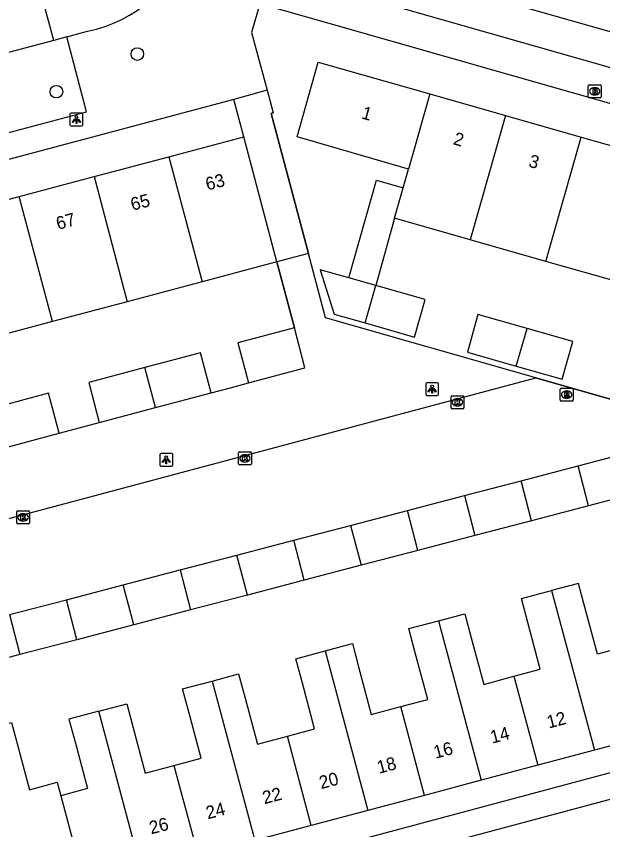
# Model space of a CAD drawing. Extents: x 162542 to 163144, y 380786 to 381511.
# Drawn here: x 163031.6 to 163077, y 381138.8 to 381201.7 of the extents above; entities that cross this region are included whole.
import ezdxf

# ---------------------------------------------------------------- set-up
doc = ezdxf.new("R2010")
doc.units = 0
for name, color, linetype in [('IMGEO_Boom', 7, 'Continuous'), ('IMGEO_Brandkraan', 7, 'Continuous'), ('IMGEO_Kolk', 7, 'Continuous'), ('IMGEO_Lichtpunt', 7, 'Continuous'), ('IMGEO_Lijnafwatering', 7, 'Continuous'), ('IMGEO_Muur', 7, 'Continuous'), ('IMGEO_Pand', 7, 'Continuous'), ('IMGEO_Pand_nummerreeks', 7, 'Continuous'), ('IMGEO_Parkeervlak_open', 7, 'Continuous'), ('IMGEO_Rijbaan_lokaal_open', 7, 'Continuous'), ('IMGEO_Rioolput', 7, 'Continuous'), ('IMGEO_Voetpad_open', 7, 'Continuous')]:
    doc.layers.add(name, color=color, linetype=linetype)

msp = doc.modelspace()

# ---------------------------------------------------------------- linework, layer by layer
at = {"layer": 'IMGEO_Boom'}
for centre in [(163040.934, 381198.794), (163034.663, 381195.887)]:
    msp.add_circle(centre, 0.489, dxfattribs=at)
at = {"layer": 'IMGEO_Brandkraan'}
for p, q in [((163075.846, 381195.488), (163075.846, 381196.34)), ((163075.921, 381196.414), (163076.773, 381196.414)), ((163076.334, 381196.194), (163076.359, 381196.194)), ((163076.847, 381196.34), (163076.847, 381195.488)), ((163076.773, 381195.414), (163075.921, 381195.414)), ((163076.357, 381195.634), (163076.332, 381195.634))]:
    msp.add_line(p, q, dxfattribs=at)
for points in [[(163075.846, 381195.488), (163075.846, 381196.34)], [(163075.921, 381196.414), (163076.773, 381196.414)], [(163076.194, 381196.114), (163076.194, 381195.714), (163076.407, 381195.714)], [(163076.425, 381196.114), (163076.194, 381196.114)], [(163076.373, 381196.033), (163076.319, 381196.033), (163076.319, 381195.957)], [(163076.319, 381195.957), (163076.372, 381195.957)], [(163076.847, 381196.34), (163076.847, 381195.488)], [(163076.773, 381195.414), (163075.921, 381195.414)], [(163076.381, 381195.881), (163076.319, 381195.881), (163076.319, 381195.8)], [(163076.319, 381195.8), (163076.381, 381195.8)]]:
    msp.add_lwpolyline(points, dxfattribs=at)
for centre, radius, start, end in [((163075.923, 381196.338), 0.0765, 91.55205, 178.44795), ((163075.923, 381196.338), 0.0765, 91.55205, 178.44795), ((163076.374, 381195.995), 0.0379, 267.82845, 90.93552), ((163076.429, 381195.969), 0.145, 59.4692, 91.53667), ((163076.454, 381196.016), 0.0922, 285.51372, 58.15012), ((163076.459, 381195.824), 0.105, 301.31148, 78.98903), ((163076.771, 381196.338), 0.0765, 1.55205, 88.44795), ((163076.771, 381196.338), 0.0765, 1.55205, 88.44795), ((163075.923, 381195.49), 0.0765, 181.55205, 268.44795), ((163075.923, 381195.49), 0.0765, 181.55205, 268.44795), ((163076.382, 381195.84), 0.0404, 269.87594, 90.50774), ((163076.413, 381195.965), 0.251, 268.66757, 293.53466), ((163076.771, 381195.49), 0.0765, 271.55205, 358.44795), ((163076.771, 381195.49), 0.0765, 271.55205, 358.44795)]:
    msp.add_arc(centre, radius, start, end, dxfattribs=at)
for centre, major_axis, ratio, start_param, end_param in [((163076.333, 381195.914), (-0.387, 0.002), 0.722429, 4.712389, 7.853982), ((163076.358, 381195.914), (-0.39, 0.002), 0.717154, 1.570796, 4.712389)]:
    msp.add_ellipse(centre, major_axis=major_axis, ratio=ratio, start_param=start_param, end_param=end_param, dxfattribs=at)
at = {"layer": 'IMGEO_Kolk'}
for p, q in [((163065.219, 381171.419), (163065.219, 381172.271)), ((163065.294, 381172.345), (163066.146, 381172.345)), ((163065.707, 381172.125), (163065.732, 381172.125)), ((163066.22, 381172.271), (163066.22, 381171.419)), ((163066.146, 381171.345), (163065.294, 381171.345)), ((163065.73, 381171.565), (163065.705, 381171.565)), ((163048.761, 381167.072), (163048.761, 381167.924)), ((163048.836, 381167.998), (163049.688, 381167.998)), ((163049.249, 381167.778), (163049.274, 381167.778)), ((163049.762, 381167.924), (163049.762, 381167.072)), ((163049.688, 381166.998), (163048.836, 381166.998)), ((163049.272, 381167.218), (163049.247, 381167.218)), ((163031.592, 381162.501), (163031.592, 381163.353)), ((163031.667, 381163.427), (163032.519, 381163.427)), ((163032.08, 381163.207), (163032.105, 381163.207)), ((163032.593, 381163.353), (163032.593, 381162.501)), ((163032.103, 381162.647), (163032.078, 381162.647)), ((163032.519, 381162.427), (163031.667, 381162.427))]:
    msp.add_line(p, q, dxfattribs=at)
for points in [[(163065.219, 381171.419), (163065.219, 381172.271)], [(163065.294, 381172.345), (163066.146, 381172.345)], [(163065.54, 381172.045), (163065.663, 381172.045), (163065.663, 381171.894), (163065.793, 381172.045), (163065.957, 381172.045), (163065.811, 381171.894), (163065.964, 381171.645), (163065.812, 381171.645), (163065.727, 381171.809), (163065.663, 381171.742), (163065.663, 381171.645), (163065.54, 381171.645), (163065.54, 381172.045)], [(163066.22, 381172.271), (163066.22, 381171.419)], [(163066.146, 381171.345), (163065.294, 381171.345)], [(163048.761, 381167.072), (163048.761, 381167.924)], [(163048.836, 381167.998), (163049.688, 381167.998)], [(163049.082, 381167.698), (163049.205, 381167.698), (163049.205, 381167.547), (163049.335, 381167.698), (163049.499, 381167.698), (163049.353, 381167.547), (163049.506, 381167.298), (163049.354, 381167.298), (163049.269, 381167.462), (163049.205, 381167.395), (163049.205, 381167.298), (163049.082, 381167.298), (163049.082, 381167.698)], [(163049.762, 381167.924), (163049.762, 381167.072)], [(163049.688, 381166.998), (163048.836, 381166.998)], [(163031.592, 381162.501), (163031.592, 381163.353)], [(163031.667, 381163.427), (163032.519, 381163.427)], [(163032.593, 381163.353), (163032.593, 381162.501)], [(163031.913, 381163.127), (163032.036, 381163.127), (163032.036, 381162.976), (163032.166, 381163.127), (163032.33, 381163.127), (163032.184, 381162.976), (163032.337, 381162.727), (163032.185, 381162.727), (163032.1, 381162.891), (163032.036, 381162.824), (163032.036, 381162.727), (163031.913, 381162.727), (163031.913, 381163.127)], [(163032.519, 381162.427), (163031.667, 381162.427)]]:
    msp.add_lwpolyline(points, dxfattribs=at)
for centre, start, end in [((163065.296, 381172.269), 91.55205, 178.44795), ((163065.296, 381172.269), 91.55205, 178.44795), ((163066.144, 381172.269), 1.55205, 88.44795), ((163066.144, 381172.269), 1.55205, 88.44795), ((163065.296, 381171.421), 181.55205, 268.44795), ((163065.296, 381171.421), 181.55205, 268.44795), ((163066.144, 381171.421), 271.55205, 358.44795), ((163066.144, 381171.421), 271.55205, 358.44795), ((163048.838, 381167.922), 91.55205, 178.44795), ((163048.838, 381167.922), 91.55205, 178.44795), ((163049.686, 381167.922), 1.55205, 88.44795), ((163049.686, 381167.922), 1.55205, 88.44795), ((163048.838, 381167.074), 181.55205, 268.44795), ((163048.838, 381167.074), 181.55205, 268.44795), ((163049.686, 381167.074), 271.55205, 358.44795), ((163049.686, 381167.074), 271.55205, 358.44795), ((163031.669, 381163.351), 91.55205, 178.44795), ((163031.669, 381163.351), 91.55205, 178.44795), ((163032.517, 381163.351), 1.55205, 88.44795), ((163032.517, 381163.351), 1.55205, 88.44795), ((163031.669, 381162.503), 181.55205, 268.44795), ((163031.669, 381162.503), 181.55205, 268.44795), ((163032.517, 381162.503), 271.55205, 358.44795), ((163032.517, 381162.503), 271.55205, 358.44795)]:
    msp.add_arc(centre, 0.0765, start, end, dxfattribs=at)
for centre, major_axis, ratio, start_param, end_param in [((163065.706, 381171.845), (-0.387, 0.002), 0.722429, 4.712389, 7.853982), ((163065.731, 381171.845), (-0.39, 0.002), 0.717154, 1.570796, 4.712389), ((163049.248, 381167.498), (-0.387, 0.002), 0.722429, 4.712389, 7.853982), ((163049.273, 381167.498), (-0.39, 0.002), 0.717154, 1.570796, 4.712389), ((163032.079, 381162.927), (-0.387, 0.002), 0.722429, 4.712389, 7.853982), ((163032.104, 381162.927), (-0.39, 0.002), 0.717154, 1.570796, 4.712389)]:
    msp.add_ellipse(centre, major_axis=major_axis, ratio=ratio, start_param=start_param, end_param=end_param, dxfattribs=at)
at = {"layer": 'IMGEO_Lichtpunt'}
for p, q in [((163035.718, 381194.133), (163035.718, 381193.326)), ((163035.718, 381194.133), (163035.718, 381193.326)), ((163036.62, 381194.228), (163035.812, 381194.228)), ((163036.62, 381194.228), (163035.812, 381194.228)), ((163036.714, 381193.326), (163036.714, 381194.133)), ((163036.714, 381193.326), (163036.714, 381194.133)), ((163035.812, 381193.232), (163036.62, 381193.232)), ((163035.812, 381193.232), (163036.62, 381193.232)), ((163063.257, 381173.264), (163063.257, 381172.457)), ((163063.257, 381173.264), (163063.257, 381172.457)), ((163064.159, 381173.359), (163063.351, 381173.359)), ((163064.159, 381173.359), (163063.351, 381173.359)), ((163064.253, 381172.457), (163064.253, 381173.264)), ((163064.253, 381172.457), (163064.253, 381173.264)), ((163063.351, 381172.363), (163064.159, 381172.363)), ((163063.351, 381172.363), (163064.159, 381172.363)), ((163042.675, 381167.795), (163042.675, 381166.988)), ((163042.675, 381167.795), (163042.675, 381166.988)), ((163043.577, 381167.89), (163042.769, 381167.89)), ((163043.577, 381167.89), (163042.769, 381167.89)), ((163043.671, 381166.988), (163043.671, 381167.795)), ((163043.671, 381166.988), (163043.671, 381167.795)), ((163042.769, 381166.894), (163043.577, 381166.894)), ((163042.769, 381166.894), (163043.577, 381166.894))]:
    msp.add_line(p, q, dxfattribs=at)
for points in [[(163036.092, 381193.797), (163036.131, 381193.769), (163035.943, 381193.507), (163035.905, 381193.534), (163036.092, 381193.797)], [(163036.194, 381193.749), (163036.241, 381193.749), (163036.241, 381193.427), (163036.194, 381193.427), (163036.194, 381193.749)], [(163036.304, 381193.769), (163036.342, 381193.796), (163036.529, 381193.534), (163036.49, 381193.506), (163036.304, 381193.769)], [(163063.631, 381172.928), (163063.67, 381172.9), (163063.482, 381172.638), (163063.444, 381172.665), (163063.631, 381172.928)], [(163063.733, 381172.88), (163063.78, 381172.88), (163063.78, 381172.558), (163063.733, 381172.558), (163063.733, 381172.88)], [(163063.843, 381172.9), (163063.881, 381172.927), (163064.068, 381172.665), (163064.029, 381172.637), (163063.843, 381172.9)], [(163043.049, 381167.459), (163043.088, 381167.431), (163042.9, 381167.169), (163042.862, 381167.196), (163043.049, 381167.459)], [(163043.151, 381167.411), (163043.198, 381167.411), (163043.198, 381167.089), (163043.151, 381167.089), (163043.151, 381167.411)], [(163043.261, 381167.431), (163043.299, 381167.458), (163043.486, 381167.196), (163043.447, 381167.168), (163043.261, 381167.431)]]:
    msp.add_lwpolyline(points, dxfattribs=at)
for centre in [(163036.217, 381193.931), (163063.756, 381173.062), (163043.174, 381167.593)]:
    msp.add_circle(centre, 0.0994, dxfattribs=at)
for centre, start, end in [((163035.812, 381194.133), 90, 180), ((163035.812, 381194.133), 90, 180), ((163036.62, 381194.133), 0, 90), ((163036.62, 381194.133), 0, 90), ((163035.812, 381193.326), 180, 270), ((163035.812, 381193.326), 180, 270), ((163036.62, 381193.326), 270, 0), ((163036.62, 381193.326), 270, 360), ((163063.351, 381173.264), 90, 180), ((163063.351, 381173.264), 90, 180), ((163064.159, 381173.264), 0, 90), ((163064.159, 381173.264), 0, 90), ((163063.351, 381172.457), 180, 270), ((163063.351, 381172.457), 180, 270), ((163064.159, 381172.457), 270, 0), ((163064.159, 381172.457), 270, 360), ((163042.769, 381167.795), 90, 180), ((163042.769, 381167.795), 90, 180), ((163043.577, 381167.795), 0, 90), ((163043.577, 381167.795), 0, 90), ((163042.769, 381166.988), 180, 270), ((163042.769, 381166.988), 180, 270), ((163043.577, 381166.988), 270, 0), ((163043.577, 381166.988), 270, 360)]:
    msp.add_arc(centre, 0.0946, start, end, dxfattribs=at)
at = {"layer": 'IMGEO_Lijnafwatering'}
for points in [[(163049.826, 381205.667), (163071.761, 381199.412)], [(163071.761, 381199.412), (163093.695, 381193.156)]]:
    msp.add_lwpolyline(points, dxfattribs=at)
at = {"layer": 'IMGEO_Muur'}
for points in [[(163054.175, 381183.358), (163051.289, 381194.207), (163051.445, 381194.245)], [(163071.786, 381173.732), (163055.502, 381178.371), (163054.175, 381183.358)], [(163051.732, 381182.709), (163053.09, 381177.599)], [(163080.176, 381171.342), (163071.786, 381173.732)]]:
    msp.add_lwpolyline(points, dxfattribs=at)
at = {"layer": 'IMGEO_Pand'}
for points in [[(163061.93, 381189.889), (163059.879, 381190.486), (163053.298, 381192.402), (163054.944, 381198.178), (163063.591, 381195.712)], [(163063.591, 381195.712), (163061.93, 381189.889)], [(163063.591, 381195.712), (163069.447, 381194.042)], [(163069.447, 381194.042), (163066.704, 381184.422)], [(163069.447, 381194.042), (163075.304, 381192.372)], [(163043.382, 381190.851), (163049.171, 381192.392)], [(163051.732, 381182.709), (163049.171, 381192.392)], [(163072.56, 381182.751), (163075.304, 381192.372)], [(163075.304, 381192.372), (163081.16, 381190.701)], [(163037.584, 381189.308), (163043.382, 381190.851)], [(163043.382, 381190.851), (163045.956, 381181.172)], [(163061.511, 381188.449), (163061.93, 381189.889)], [(163031.786, 381187.764), (163037.584, 381189.308)], [(163037.584, 381189.308), (163040.158, 381179.63)], [(163057.306, 381181.464), (163059.46, 381189.046), (163061.511, 381188.449)], [(163060.849, 381186.092), (163061.511, 381188.449)], [(163025.988, 381186.221), (163031.786, 381187.764)], [(163034.359, 381178.087), (163031.786, 381187.764)], [(163060.849, 381186.092), (163059.395, 381180.871)], [(163066.704, 381184.422), (163060.849, 381186.092)], [(163072.56, 381182.751), (163066.704, 381184.422)], [(163051.732, 381182.709), (163045.956, 381181.172)], [(163078.416, 381181.081), (163072.56, 381182.751)], [(163057.306, 381181.464), (163055.093, 381182.092), (163056.181, 381178.667), (163058.561, 381177.987)], [(163059.395, 381180.871), (163057.306, 381181.464)], [(163045.956, 381181.172), (163040.158, 381179.63)], [(163058.561, 381177.987), (163059.395, 381180.871)], [(163058.561, 381177.987), (163062.385, 381176.895), (163063.207, 381179.789), (163059.395, 381180.871)], [(163040.158, 381179.63), (163034.359, 381178.087)], [(163071.112, 381177.546), (163067.306, 381178.626), (163066.483, 381175.724), (163070.272, 381174.642)], [(163034.359, 381178.087), (163028.561, 381176.544)], [(163053.09, 381177.599), (163048.711, 381176.434), (163049.533, 381173.342)], [(163049.533, 381173.342), (163053.912, 381174.506), (163053.09, 381177.599)], [(163070.272, 381174.642), (163071.112, 381177.546)], [(163070.272, 381174.642), (163073.832, 381173.625), (163074.659, 381176.539), (163071.112, 381177.546)], [(163046.641, 381172.573), (163045.819, 381175.666), (163041.515, 381174.522)], [(163041.515, 381174.522), (163037.165, 381173.365), (163037.988, 381170.273)], [(163042.338, 381171.429), (163041.515, 381174.522)], [(163034.881, 381169.447), (163034.059, 381172.539), (163029.918, 381171.439)], [(163042.338, 381171.429), (163046.641, 381172.573)], [(163037.988, 381170.273), (163042.338, 381171.429)], [(163030.741, 381168.346), (163034.881, 381169.447)], [(163075.054, 381166.923), (163079.455, 381168.075)], [(163070.652, 381165.771), (163075.054, 381166.923)], [(163075.864, 381163.827), (163075.054, 381166.923)], [(163066.25, 381164.619), (163070.652, 381165.771)], [(163071.462, 381162.675), (163070.652, 381165.771)], [(163061.848, 381163.468), (163066.25, 381164.619)], [(163066.25, 381164.619), (163067.06, 381161.524)], [(163080.265, 381164.98), (163075.864, 381163.827)], [(163075.864, 381163.827), (163071.462, 381162.675)], [(163057.446, 381162.316), (163061.848, 381163.468)], [(163062.658, 381160.372), (163061.848, 381163.468)], [(163071.462, 381162.675), (163067.06, 381161.524)], [(163053.045, 381161.165), (163057.446, 381162.316)], [(163057.446, 381162.316), (163058.256, 381159.221)], [(163067.06, 381161.524), (163062.658, 381160.372)], [(163048.643, 381160.013), (163053.045, 381161.165)], [(163053.854, 381158.069), (163053.045, 381161.165)], [(163044.241, 381158.862), (163048.643, 381160.013)], [(163049.453, 381156.917), (163048.643, 381160.013)], [(163062.658, 381160.372), (163058.256, 381159.221)], [(163039.839, 381157.71), (163044.241, 381158.862)], [(163044.241, 381158.862), (163045.051, 381155.766)], [(163058.256, 381159.221), (163053.854, 381158.069)], [(163035.437, 381156.559), (163039.839, 381157.71)], [(163040.649, 381154.614), (163039.839, 381157.71)], [(163053.854, 381158.069), (163049.453, 381156.917)], [(163078.861, 381152.951), (163076.562, 381152.336), (163075.333, 381156.928), (163075.094, 381157.821), (163073.011, 381157.266)], [(163049.453, 381156.917), (163045.051, 381155.766)], [(163070.09, 381150.632), (163072.129, 381151.178), (163071.159, 381154.804), (163070.667, 381156.642), (163073.011, 381157.266)], [(163073.011, 381157.266), (163076.315, 381144.912)], [(163031.035, 381155.407), (163035.437, 381156.559)], [(163036.247, 381153.463), (163035.437, 381156.559)], [(163045.051, 381155.766), (163040.649, 381154.614)], [(163031.035, 381155.407), (163031.845, 381152.311)], [(163064.245, 381154.932), (163066.287, 381155.476), (163066.786, 381153.608), (163067.749, 381150.006), (163070.09, 381150.632)], [(163040.649, 381154.614), (163036.247, 381153.463)], [(163061.33, 381148.282), (163063.421, 381148.841), (163062.456, 381152.449), (163061.955, 381154.323), (163064.245, 381154.932)], [(163064.245, 381154.932), (163067.55, 381142.579)], [(163036.247, 381153.463), (163031.845, 381152.311)], [(163055.481, 381152.599), (163057.58, 381153.158), (163058.06, 381151.364), (163059.048, 381147.672), (163061.33, 381148.282)], [(163052.55, 381146.006), (163054.651, 381146.568), (163053.682, 381150.193), (163053.201, 381151.992), (163055.481, 381152.599)], [(163055.481, 381152.599), (163058.784, 381140.246)], [(163031.845, 381152.311), (163027.444, 381151.16), (163027.142, 381152.321)], [(163046.716, 381150.265), (163048.778, 381150.814), (163049.283, 381148.925), (163050.229, 381145.385), (163052.55, 381146.006)], [(163070.09, 381150.632), (163071.932, 381143.746)], [(163043.771, 381143.723), (163045.877, 381144.286), (163044.946, 381147.765), (163044.439, 381149.659), (163046.716, 381150.265)], [(163046.716, 381150.265), (163050.02, 381137.914)], [(163037.951, 381147.932), (163040.113, 381148.507), (163040.613, 381146.638), (163041.551, 381143.13), (163043.771, 381143.723)], [(163063.168, 381141.413), (163061.33, 381148.282)], [(163037.951, 381147.932), (163035.642, 381147.317), (163036.143, 381145.442), (163037.081, 381141.933), (163035.008, 381141.379)], [(163041.254, 381135.58), (163037.951, 381147.932)], [(163028.956, 381146.456), (163031.181, 381147.048), (163031.644, 381145.316), (163032.572, 381141.847), (163034.729, 381142.423), (163035.008, 381141.379)], [(163054.402, 381139.08), (163052.55, 381146.006)], [(163080.698, 381146.079), (163076.315, 381144.912)], [(163076.315, 381144.912), (163071.932, 381143.746)], [(163043.771, 381143.723), (163045.636, 381136.747)], [(163071.932, 381143.746), (163067.55, 381142.579)], [(163067.55, 381142.579), (163063.168, 381141.413)], [(163035.008, 381141.379), (163036.872, 381134.414)], [(163063.168, 381141.413), (163058.784, 381140.246)], [(163058.784, 381140.246), (163054.402, 381139.08)], [(163054.402, 381139.08), (163050.02, 381137.914)]]:
    msp.add_lwpolyline(points, dxfattribs=at)
at = {"layer": 'IMGEO_Parkeervlak_open'}
for points in [[(163071.786, 381173.732), (163055.502, 381178.371), (163054.175, 381183.358)], [(163053.09, 381177.599), (163051.732, 381182.709)], [(163046.641, 381172.573), (163048.136, 381172.971), (163049.533, 381173.342)], [(163034.881, 381169.447), (163036.539, 381169.888), (163037.988, 381170.273)]]:
    msp.add_lwpolyline(points, dxfattribs=at)
at = {"layer": 'IMGEO_Rijbaan_lokaal_open'}
for points in [[(163034.468, 381199.853), (163033.144, 381204.725)], [(163035.481, 381200.125), (163037.079, 381200.56)], [(163034.468, 381199.853), (163029.293, 381198.489)], [(163035.481, 381200.125), (163034.468, 381199.853)], [(162947.453, 381140.539), (163071.786, 381173.732)], [(163071.786, 381173.732), (163080.176, 381171.342)], [(163111.367, 381150.145), (163081.377, 381142.115), (163048.005, 381133.196)]]:
    msp.add_lwpolyline(points, dxfattribs=at)
msp.add_arc((163035.007, 381210.884), 10.529, 281.34898, 341.84095, dxfattribs=at)
at = {"layer": 'IMGEO_Rioolput'}
for p, q in [((163073.672, 381172.012), (163073.672, 381172.864)), ((163073.747, 381172.938), (163074.599, 381172.938)), ((163074.16, 381172.718), (163074.185, 381172.718)), ((163074.673, 381172.864), (163074.673, 381172.012)), ((163074.183, 381172.158), (163074.158, 381172.158)), ((163074.599, 381171.938), (163073.747, 381171.938))]:
    msp.add_line(p, q, dxfattribs=at)
for points in [[(163073.672, 381172.012), (163073.672, 381172.864)], [(163073.747, 381172.938), (163074.599, 381172.938)], [(163074.261, 381172.636), (163074.009, 381172.638), (163074.009, 381172.238)], [(163074.673, 381172.864), (163074.673, 381172.012)], [(163074.009, 381172.238), (163074.133, 381172.238), (163074.133, 381172.4), (163074.144, 381172.4)], [(163074.187, 381172.557), (163074.133, 381172.557), (163074.133, 381172.476)], [(163074.133, 381172.476), (163074.185, 381172.476)], [(163074.191, 381172.371), (163074.262, 381172.238), (163074.402, 381172.238), (163074.337, 381172.364)], [(163074.599, 381171.938), (163073.747, 381171.938)]]:
    msp.add_lwpolyline(points, dxfattribs=at)
for centre, radius, start, end in [((163073.749, 381172.862), 0.0765, 91.55205, 178.44795), ((163073.749, 381172.862), 0.0765, 91.55205, 178.44795), ((163074.26, 381172.526), 0.109, 350.36119, 89.41601), ((163074.597, 381172.862), 0.0765, 1.55205, 88.44795), ((163074.597, 381172.862), 0.0765, 1.55205, 88.44795), ((163073.749, 381172.014), 0.0765, 181.55205, 268.44795), ((163073.749, 381172.014), 0.0765, 181.55205, 268.44795), ((163074.143, 381172.347), 0.0533, 26.02933, 88.69889), ((163074.169, 381172.665), 0.19, 274.7715, 282.96867), ((163074.193, 381172.461), 0.0964, 77.00612, 93.18647), ((163074.207, 381172.518), 0.0378, 276.66336, 79.67722), ((163074.258, 381172.526), 0.112, 277.58423, 350.98172), ((163074.242, 381172.311), 0.108, 29.51342, 73.79051), ((163074.597, 381172.014), 0.0765, 271.55205, 358.44795), ((163074.597, 381172.014), 0.0765, 271.55205, 358.44795)]:
    msp.add_arc(centre, radius, start, end, dxfattribs=at)
for centre, major_axis, ratio, start_param, end_param in [((163074.159, 381172.438), (-0.387, 0.002), 0.722429, 4.712389, 7.853982), ((163074.184, 381172.438), (-0.39, 0.002), 0.717154, 1.570796, 4.712389)]:
    msp.add_ellipse(centre, major_axis=major_axis, ratio=ratio, start_param=start_param, end_param=end_param, dxfattribs=at)
at = {"layer": 'IMGEO_Voetpad_open'}
for points in [[(163051.416, 381208), (163060.513, 381205.397), (163060.858, 381205.299), (163085.066, 381198.411)], [(163050.413, 381202.683), (163049.784, 381200.477), (163050.98, 381195.991)], [(163122.252, 381182.237), (163055.792, 381201.152), (163050.413, 381202.683)], [(163030.813, 381192.679), (163037.007, 381194.327), (163035.481, 381200.125)], [(163050.98, 381195.991), (163048.392, 381195.282)], [(163050.98, 381195.991), (163051.445, 381194.245), (163051.289, 381194.207), (163054.175, 381183.358)], [(163048.392, 381195.282), (163005.842, 381183.958), (162943.75, 381167.455), (162938.228, 381165.977)], [(163049.171, 381192.392), (163048.392, 381195.282)], [(163054.175, 381183.358), (163051.732, 381182.709)], [(163048.177, 381135.311), (163080.958, 381144.08), (163110.214, 381151.889)]]:
    msp.add_lwpolyline(points, dxfattribs=at)

# ---------------------------------------------------------------- texts
at = {"layer": 'IMGEO_Pand_nummerreeks'}
for s, rotation, p in [('1', 344.68484, (163058.224, 381193.825)), ('2', 344.2322, (163065.331, 381191.822)), ('3', 343.5746, (163071.156, 381190.1)), ('63', 14.85861, (163046.358, 381188.227)), ('65', 14.85861, (163040.563, 381186.66)), ('67', 15.07913, (163034.795, 381185.182)), ('12', 14.90392, (163072.782, 381146.58)), ('14', 14.90392, (163068.4, 381145.414)), ('16', 14.90392, (163064.015, 381144.246)), ('18', 14.90392, (163059.633, 381143.08)), ('20', 14.90392, (163055.16, 381141.889)), ('22', 14.90392, (163050.769, 381140.721)), ('24', 14.90392, (163046.387, 381139.555)), ('26', 14.90392, (163042.002, 381138.388))]:
    msp.add_text(s, height=1, rotation=rotation, dxfattribs=at).set_placement(p)

doc.saveas('drawing.dxf')
